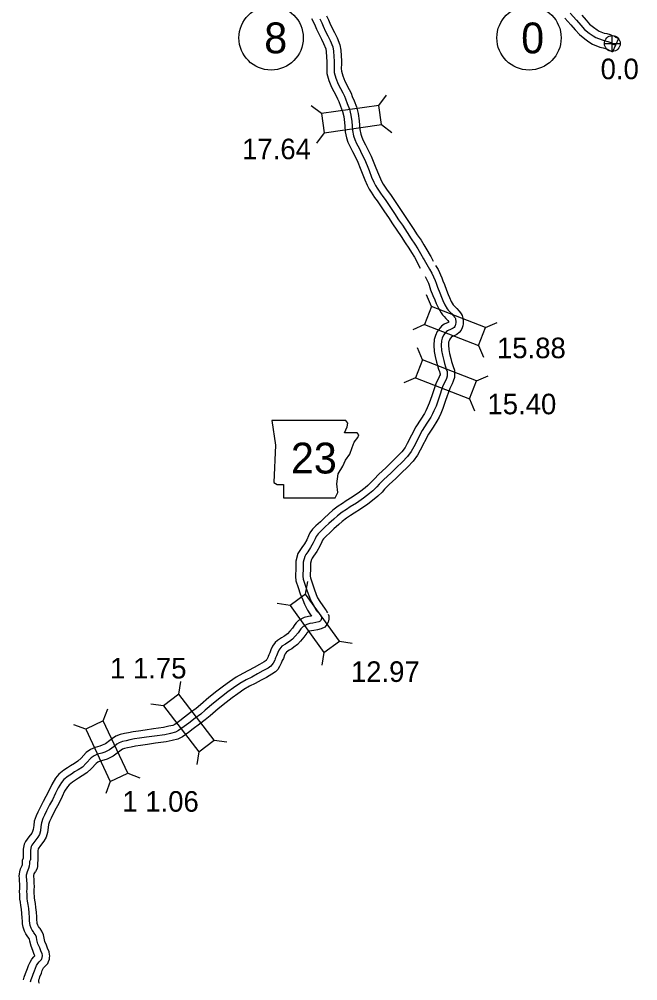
# Model space of a CAD drawing. Extents: x 31699 to 244310, y -8841 to 11474.
# Drawn here: x 136525 to 137372, y -4879 to -3562 of the extents above; entities that cross this region are included whole.
import ezdxf

# ---------------------------------------------------------------- set-up
doc = ezdxf.new("R2010")
doc.units = 0
for name, color, linetype in [('B_Logo', 7, 'Continuous'), ('G-ANNO-TEXT', 7, 'Continuous'), ('Level 21', 7, 'Continuous'), ('R_Border Notes', 7, 'Continuous'), ('R_XS_EARTHWORK_STAGE1', 7, 'Continuous'), ('R_XS_EARTHWORK_STAGE2', 7, 'Continuous'), ('S_WALL', 7, 'Continuous'), ('S_WALL_ANNOT', 7, 'Continuous')]:
    doc.layers.add(name, color=color, linetype=linetype)

msp = doc.modelspace()

# ---------------------------------------------------------------- linework, layer by layer
at = {"layer": 'B_Logo'}
for points in [[(137279.1, -3554), (137287.5, -3563.5), (137293.4, -3570.4), (137298.6, -3576.1), (137305.1, -3581.3), (137310.4, -3585), (137314.3, -3587.5)], [(136936.6, -3561.9), (136939.2, -3567), (136941.1, -3571.7), (136944.3, -3579), (136947.4, -3585), (136950.7, -3591.6), (136954, -3600.2), (136955.2, -3605.9), (136955.4, -3613.1), (136955.9, -3619.8), (136956.1, -3623.3), (136955.8, -3629.9), (136956.1, -3635), (136958.1, -3643), (136961.3, -3651.2), (136967.8, -3662.9), (136970, -3667.6), (136971.5, -3671.5), (136973.9, -3677.7), (136976.8, -3685.5), (136978.9, -3693.5), (136980.2, -3702.5), (136980.6, -3708.1), (136981.1, -3714.8), (136982.7, -3722.1), (136984.3, -3727.2), (136986.8, -3732.7), (136990.1, -3738.8), (136994.1, -3746.9), (136997.5, -3754), (137001.1, -3762.6), (137003.8, -3769.4), (137007.2, -3778.5), (137010.2, -3785.3), (137012.5, -3790), (137014.9, -3793.6), (137019.4, -3800.6), (137022.8, -3805.2), (137025.7, -3809.2), (137033, -3820.3), (137038.6, -3828.3), (137044.2, -3836.9), (137049.4, -3844.3), (137055.9, -3854.4), (137061.5, -3863), (137066.5, -3870.4), (137070.4, -3876.7), (137074.4, -3883.3), (137078.5, -3890.4), (137079.1, -3891.8), (137082.7, -3898.4), (137086.3, -3904.7)], [(137314.3, -3587.5), (137322.7, -3590.7), (137326.9, -3591.7), (137330.6, -3592.8), (137333.2, -3593.8), (137334.7, -3594.3), (137336.4, -3595.4), (137337.9, -3596.2), (137341.2, -3597.7)], [(137086.3, -3904.7), (137089.5, -3910), (137094.3, -3920), (137095.4, -3923.6), (137097.4, -3929.3), (137100.5, -3937), (137102.9, -3943.1), (137104.8, -3947.6), (137107.5, -3953.6), (137110.8, -3959), (137112.2, -3960.9), (137114, -3962.8), (137116.4, -3965.4), (137119.3, -3968.7), (137120.6, -3970.3), (137121.4, -3971.5), (137122, -3972.3), (137122.3, -3973.4), (137122.3, -3974), (137122.5, -3975.1), (137122.6, -3976.6), (137122.6, -3978.3), (137122.3, -3980), (137122.1, -3980.7), (137121.8, -3981.6), (137121.1, -3983.2), (137120.1, -3984.5), (137118.7, -3985.6), (137116.3, -3986.8), (137111.2, -3988.9), (137109.8, -3989.8), (137105.8, -3995.1), (137103.9, -3999), (137102.8, -4002.8), (137102.4, -4008.6), (137103.1, -4016.1), (137104.1, -4022.3), (137105.9, -4029.7), (137107.1, -4034), (137108.3, -4038.3), (137109.5, -4041.5), (137110.7, -4044.9), (137110.9, -4047.4), (137110.8, -4049.7), (137110.8, -4051.2), (137109.6, -4054.5), (137108.4, -4057.5), (137104.9, -4064.4), (137099.1, -4081.2), (137095.5, -4092.1), (137092.6, -4098.5), (137090.7, -4102.9), (137088.2, -4107.5), (137082.9, -4115.5), (137076.5, -4125.8), (137064.9, -4148), (137061.5, -4154.2), (137056.5, -4161.2), (137049.1, -4168.9), (137041.4, -4176.4), (137033.5, -4184), (137024, -4192.7), (137017.8, -4199.3), (137014.3, -4202.9), (137008.9, -4208.3), (137004.6, -4212.1), (136996.2, -4218.2), (136986.4, -4225.1), (136978.1, -4230.4), (136973, -4233.8), (136967.1, -4237.5), (136960.5, -4242.4), (136955.4, -4247.2), (136948.9, -4253.2), (136943.9, -4257.8), (136937.7, -4263.4), (136934, -4267.3), (136931.3, -4270.9), (136929.8, -4274.2), (136927.4, -4279.7), (136923.8, -4286.1), (136919.8, -4291.9), (136917.3, -4295.3), (136915.7, -4298.2), (136913.4, -4306), (136913.4, -4313.7), (136913.2, -4325.3), (136913.5, -4329.4), (136916.4, -4337.3), (136919.1, -4345.9), (136922.2, -4354), (136924.3, -4359.1), (136928.5, -4366.9), (136931.1, -4371.3), (136933, -4374.1), (136934.8, -4375), (136935.5, -4375.9), (136936.6, -4377.8), (136937.1, -4378.4), (136937.5, -4379.1), (136938.2, -4380.4)], [(136938.2, -4380.4), (136938.6, -4381.4), (136938.6, -4383.2), (136938.4, -4384.5), (136937.6, -4385.9), (136936.9, -4386.9), (136934.9, -4387.7), (136931.1, -4388.8), (136926.7, -4389.7), (136922.9, -4390.1), (136918.6, -4391.2), (136913.4, -4394.1), (136911.6, -4395.9), (136910.4, -4397.4), (136906.8, -4402.6), (136902.7, -4407.3), (136898.9, -4411.4), (136894.8, -4414.6), (136892.7, -4416.2), (136889.2, -4418.2), (136884.6, -4421.2), (136882.8, -4422.9), (136880.1, -4426.3), (136878.7, -4429.6), (136877.2, -4434.1), (136875.8, -4437), (136875.2, -4438.6), (136874.6, -4440.1), (136872.5, -4444.1), (136870.9, -4446.8), (136869.2, -4448.4), (136865.5, -4451), (136858.6, -4455), (136851.1, -4459), (136843.3, -4463.4), (136835.5, -4467.2), (136827.1, -4472.2), (136818.3, -4478.2), (136810.3, -4483.8), (136801.8, -4490.4), (136790.8, -4499.1), (136779.6, -4508.9), (136773.4, -4514.2), (136765.6, -4519.8), (136757.1, -4526.4), (136750.6, -4531.3), (136743.1, -4536.7), (136738.7, -4539), (136732, -4540.5), (136724.4, -4542.3), (136710.3, -4544.1), (136699, -4545.8), (136689.6, -4547.2), (136682.7, -4548.2), (136676.4, -4549.4), (136671.1, -4550.5), (136666.2, -4551.6), (136661.7, -4553.3), (136658.6, -4555.4), (136654.9, -4558.3), (136648.4, -4563.2), (136642, -4566.2), (136638, -4567.4), (136632.3, -4569.2), (136627.4, -4571.4), (136623.5, -4574.2), (136616.8, -4581.3), (136611.4, -4586.6), (136605.7, -4590.3), (136600.7, -4593.3), (136596.3, -4596.2), (136591.9, -4599), (136586.2, -4603.7), (136582.6, -4607.7), (136578.3, -4615.2), (136574.8, -4622.5), (136570.3, -4631.7), (136566.5, -4638.3), (136562.4, -4646.4), (136559.7, -4652.6), (136557.3, -4657.2), (136555.3, -4662.9), (136554.7, -4668.2), (136553.9, -4674), (136552.5, -4678.9), (136550.3, -4682.7), (136546.1, -4688.2), (136542.2, -4693.5), (136541.3, -4695.4), (136540.2, -4700.3), (136540.2, -4706.6), (136540.3, -4709.6), (136540.2, -4713.8)], [(136540.5, -4880.8), (136541.4, -4877.7), (136543.1, -4873), (136544, -4870.5), (136545.8, -4865.7), (136547, -4862), (136548.5, -4858.6), (136550.3, -4855.9), (136552.3, -4853.3), (136554.2, -4851.6), (136555, -4850.8), (136555.5, -4850.2), (136556.1, -4848.9), (136556.5, -4847.9), (136556.5, -4847.5), (136556.6, -4845.3), (136556.6, -4844.5), (136556.2, -4842.5), (136554.4, -4838.2), (136553, -4834.1), (136550.6, -4828.6), (136549.2, -4823.2), (136548.5, -4819.5), (136547.1, -4816.5), (136545.1, -4813.6), (136544.3, -4812.4), (136542.7, -4809.9), (136541.5, -4807.5), (136540, -4803.6), (136539.5, -4800.3), (136539.2, -4797.1), (136539, -4792.6), (136538.5, -4786.2), (136537.9, -4780.2), (136537.2, -4775.1), (136536.5, -4770.4), (136536, -4766.9), (136535.8, -4763.5), (136535.6, -4760.7), (136535.5, -4756.9), (136535.6, -4753.6), (136535.9, -4750.6), (136535.6, -4745.9), (136535.4, -4742.4), (136535.3, -4740.1), (136535.1, -4738.1), (136535, -4735.9), (136535.1, -4734.2), (136535.4, -4732.7), (136536.2, -4729.7), (136538.3, -4725.1), (136539.2, -4721.9), (136539.5, -4719), (136539.6, -4717.8), (136539.5, -4715.6), (136540.2, -4713.8)]]:
    msp.add_lwpolyline(points, dxfattribs=at)
at = {"layer": 'G-ANNO-TEXT'}
msp.add_lwpolyline([(136870.7, -4111.7), (136875.8, -4145.5), (136873.6, -4196.9), (136878.1, -4199.7), (136886.5, -4199.7), (136886.5, -4217.7), (136957.6, -4217.7), (136961, -4210.4), (136959.8, -4198.5), (136961.5, -4185), (136967.7, -4174.3), (136971.7, -4166.4), (136977.3, -4157.9), (136980.7, -4148.9), (136983.5, -4141.6), (136988.6, -4135.4), (136989.7, -4131.4), (136987.5, -4128.6), (136970, -4128.6), (136973.9, -4120.7), (136974.5, -4115.6), (136972.2, -4111.7)], close=True, dxfattribs=at)
at = {"layer": 'Level 21'}
for p, q in [((137325.9, -3595.5), (137347.5, -3595.5)), ((137336.7, -3606.4), (137336.7, -3584.7))]:
    msp.add_line(p, q, dxfattribs=at)
msp.add_circle((137336.7, -3595.5), 10.8, dxfattribs=at)
at = {"layer": 'R_Border Notes'}
for centre in [(136869.7, -3587.8), (137222.7, -3587.8)]:
    msp.add_circle(centre, 44, dxfattribs=at)
at = {"layer": 'R_XS_EARTHWORK_STAGE1'}
for p, q in [((137017.1, -3680.5), (137027.7, -3666.4)), ((136938.7, -3691.6), (136924.6, -3681)), ((137020.8, -3706.6), (137034.9, -3717.2)), ((136942.4, -3717.8), (136931.8, -3731.8)), ((137089.3, -3955.9), (137082.2, -3939.7)), ((137163.1, -3984.6), (137179.2, -3977.5)), ((137079.7, -3980.5), (137063.6, -3987.6)), ((137077.1, -4028.7), (137070.1, -4012.6)), ((137153.6, -4009.2), (137160.6, -4025.3)), ((137067.4, -4053.3), (137051.3, -4060.3)), ((137150.8, -4057.8), (137166.9, -4050.8)), ((137141.1, -4082.4), (137148.1, -4098.5)), ((136917, -4349.8), (136919.8, -4332.5)), ((136895.6, -4365.3), (136878.2, -4362.5)), ((136963.3, -4414.1), (136980.7, -4416.9)), ((136941.9, -4429.5), (136939.1, -4446.9)), ((136743.6, -4486.8), (136746, -4469.4)), ((136722.6, -4502.8), (136705.2, -4500.5)), ((136640, -4523.5), (136646, -4506.9)), ((136616, -4534.6), (136599.5, -4528.6)), ((136791.6, -4549.8), (136809, -4552.2)), ((136770.6, -4565.8), (136768.2, -4583.3)), ((136673.5, -4595.2), (136690, -4601.2)), ((136649.5, -4606.4), (136643.5, -4622.9))]:
    msp.add_line(p, q, dxfattribs=at)
for points in [[(137017.1, -3680.5), (136938.7, -3691.6), (136942.4, -3717.8), (137020.8, -3706.6)], [(137163.1, -3984.6), (137089.3, -3955.9), (137079.7, -3980.5), (137153.6, -4009.2)], [(137067.4, -4053.3), (137141.1, -4082.4), (137150.8, -4057.8), (137077.1, -4028.7)], [(136963.3, -4414.1), (136917, -4349.8), (136895.6, -4365.3), (136941.9, -4429.5)], [(136791.6, -4549.8), (136743.6, -4486.8), (136722.6, -4502.8), (136770.6, -4565.8)], [(136673.5, -4595.2), (136640, -4523.5), (136616, -4534.6), (136649.5, -4606.4)]]:
    msp.add_lwpolyline(points, close=True, dxfattribs=at)
at = {"layer": 'R_XS_EARTHWORK_STAGE2'}
msp.add_line((137345.2, -3588.5), (137337.1, -3606.8), dxfattribs=at)
for points in [[(136925, -3561.2), (136927.7, -3566.4), (136930.1, -3571.2), (136931.9, -3575.7), (136935.3, -3583.3), (136938.5, -3589.5), (136941.5, -3595.6), (136944.4, -3603), (136945.2, -3607.1), (136945.4, -3613.7), (136945.9, -3620.5), (136946.1, -3623.4), (136945.8, -3629.9), (136946.2, -3636.5), (136948.6, -3646.1), (136952.2, -3655.5), (136958.9, -3667.4), (136960.8, -3671.5), (136962.2, -3675.1), (136964.6, -3681.3), (136967.3, -3688.5), (136969.1, -3695.5), (136970.3, -3703.6), (136970.6, -3708.8), (136971.2, -3716.3), (136973.1, -3724.7), (136974.9, -3730.7), (136977.8, -3737.1), (136981.2, -3743.4), (136985.1, -3751.3), (136988.4, -3758.1), (136991.8, -3766.3), (136994.4, -3773), (136998, -3782.3), (137001.1, -3789.5), (137003.8, -3795), (137006.5, -3799.1), (137011.2, -3806.3), (137014.8, -3811.1), (137024.7, -3825.9), (137030.3, -3833.9), (137036, -3842.5), (137047.5, -3859.8), (137053.1, -3868.5), (137058.1, -3875.8), (137061.9, -3882), (137065.8, -3888.4), (137069.6, -3895), (137070.2, -3896.2), (137073.9, -3903.2)], [(136945.6, -3557.4), (136948.3, -3562.9), (136950.3, -3567.8), (136953.3, -3574.7), (136956.3, -3580.5), (136959.9, -3587.6), (136963.6, -3597.4), (136965.2, -3604.7), (136965.4, -3612.6), (136965.9, -3619.1), (136966.1, -3623.3), (136965.8, -3629.8), (136966.1, -3633.5), (136967.7, -3640), (136970.4, -3647), (136976.7, -3658.3), (136979.2, -3663.7), (136980.8, -3667.9), (136983.3, -3674.2), (136986.4, -3682.4), (136988.8, -3691.5), (136990.2, -3701.4), (136990.6, -3707.4), (136991, -3713.4), (136992.4, -3719.5), (136993.7, -3723.6), (136995.8, -3728.3), (136998.9, -3734.2), (137003.1, -3742.5), (137006.7, -3749.9), (137010.3, -3758.9), (137013.1, -3765.8), (137016.5, -3774.7), (137019.3, -3781.1), (137021.2, -3785), (137023.3, -3788.1), (137027.6, -3794.9), (137034, -3803.5), (137041.3, -3814.7), (137046.8, -3822.7), (137052.5, -3831.2), (137064.3, -3849), (137069.8, -3857.4), (137074.9, -3865), (137078.9, -3871.5), (137083, -3878.1), (137087.4, -3885.8), (137088.1, -3887.3), (137091.4, -3893.5)], [(137271.6, -3560.6), (137279.9, -3570.1), (137285.9, -3577), (137291.7, -3583.3), (137299.1, -3589.3), (137304.8, -3593.3), (137309.8, -3596.5)], [(137295, -3556.9), (137300.9, -3563.7), (137305.5, -3568.8), (137311.1, -3573.3), (137315.9, -3576.7), (137318.8, -3578.5)], [(137318.8, -3578.5), (137325.7, -3581.2), (137329.4, -3582), (137333.8, -3583.3), (137336.6, -3584.4), (137339.1, -3585.2), (137341.6, -3586.9), (137342.3, -3587.2), (137345.2, -3588.5)], [(137309.8, -3596.5), (137319.8, -3600.3), (137324.4, -3601.4), (137327.4, -3602.3), (137329.8, -3603.2), (137330.2, -3603.3), (137331.3, -3604), (137333.4, -3605.2), (137337.1, -3606.8)], [(137094.9, -3899.6), (137098.3, -3905.3), (137103.6, -3916.3), (137104.9, -3920.5), (137106.8, -3925.8), (137109.8, -3933.3), (137112.2, -3939.3), (137114, -3943.6), (137116.3, -3948.9), (137119.1, -3953.3), (137119.9, -3954.5), (137121.4, -3956.1), (137123.8, -3958.7), (137127, -3962.2), (137128.7, -3964.4), (137129.7, -3965.9), (137131.1, -3968), (137132.2, -3971.9), (137132.2, -3972.9), (137132.4, -3973.8), (137132.6, -3976.1), (137132.7, -3979.3), (137132, -3982.4), (137131.7, -3983.6), (137131.2, -3985), (137129.9, -3988.4), (137127.1, -3991.6), (137124.1, -3994.1), (137120.4, -3995.9), (137116.5, -3997.5), (137114.4, -4000.4), (137113.3, -4002.6), (137112.7, -4004.6), (137112.5, -4008.5), (137113, -4014.8), (137113.9, -4020.2), (137115.6, -4027.2), (137116.7, -4031.3), (137117.8, -4035.1), (137118.9, -4038.1), (137120.6, -4042.9), (137120.9, -4047.2), (137120.8, -4049.9), (137120.8, -4053.1), (137118.9, -4058.1), (137117.5, -4061.6), (137114.2, -4068.2), (137108.6, -4084.5), (137104.8, -4095.7), (137101.8, -4102.5), (137099.7, -4107.3), (137096.7, -4112.7), (137091.3, -4120.9), (137085.2, -4130.8), (137073.7, -4152.7), (137070, -4159.5), (137064.2, -4167.6), (137056.2, -4176), (137048.3, -4183.6), (137040.4, -4191.2), (137031.1, -4199.8), (137025, -4206.2), (137021.5, -4209.9), (137015.7, -4215.6), (137010.9, -4219.9), (137002, -4226.4), (136991.9, -4233.4), (136983.6, -4238.8), (136978.4, -4242.2), (136972.7, -4245.8), (136967, -4250.1), (136962.2, -4254.6), (136955.6, -4260.5), (136950.7, -4265.2), (136944.7, -4270.6), (136941.6, -4273.8), (136940, -4276), (136939, -4278.2), (136936.3, -4284.2), (136932.3, -4291.4), (136927.9, -4297.7), (136925.8, -4300.7), (136925, -4302.1), (136923.4, -4307.5), (136923.4, -4313.8), (136923.2, -4325), (136923.4, -4327.3), (136925.9, -4334.1), (136928.6, -4342.6), (136931.5, -4350.4), (136933.4, -4354.8), (136936.2, -4360), (136943.9, -4370.4), (136945, -4372.3), (136945.3, -4372.7), (136946.1, -4373.9), (136947, -4375.5)], [(137080.7, -3914.8), (137085, -3923.7), (137086, -3926.7), (137088, -3932.8), (137091.2, -3940.7), (137093.6, -3946.8), (137095.6, -3951.6), (137098.6, -3958.2), (137102.5, -3964.6), (137104.5, -3967.3), (137106.7, -3969.6), (137109, -3972.1), (137111.6, -3975.1), (137112.5, -3976.2), (137112.6, -3976.5), (137112.6, -3977.1), (137112.6, -3977.4), (137112.6, -3977.5), (137112.2, -3977.7), (137106.5, -3980), (137102.8, -3982.5), (137097.2, -3989.9), (137094.6, -3995.3), (137092.8, -4001), (137092.4, -4008.8), (137093.1, -4017.4), (137094.3, -4024.3), (137096.2, -4032.2), (137097.5, -4036.7), (137098.8, -4041.4), (137100.1, -4044.9), (137100.8, -4046.9), (137100.9, -4047.6), (137100.9, -4049.2), (137100.2, -4050.8), (137099.2, -4053.4), (137095.7, -4060.5), (137089.7, -4078), (137086.1, -4088.4), (137083.4, -4094.5), (137081.7, -4098.5), (137079.6, -4102.4), (137074.5, -4110.1), (137067.8, -4120.8), (137056, -4143.3), (137053, -4148.9), (137048.8, -4154.8), (137042, -4161.9), (137034.4, -4169.2), (137026.7, -4176.7), (137017, -4185.6), (137010.6, -4192.4), (137007.2, -4195.9), (137002, -4201.1), (136998.3, -4204.3), (136990.5, -4210.1), (136980.8, -4216.8), (136972.6, -4222.1), (136967.6, -4225.4), (136961.4, -4229.2), (136954.1, -4234.8), (136948.7, -4239.9), (136942.1, -4245.8), (136937.1, -4250.5), (136930.8, -4256.3), (136926.4, -4260.7), (136922.6, -4265.8), (136920.7, -4270.1), (136918.4, -4275.2), (136915.3, -4280.8), (136911.6, -4286.1), (136908.9, -4289.9), (136906.5, -4294.3), (136903.4, -4304.5), (136903.4, -4313.6), (136903.2, -4325.6), (136903.7, -4331.5), (136906.9, -4340.6), (136909.7, -4349.2), (136912.9, -4357.7), (136915.2, -4363.3), (136919.7, -4371.8), (136922.6, -4376.7), (136924.8, -4379.8)], [(136924.8, -4379.8), (136921, -4380.3), (136915, -4381.9), (136907.4, -4386), (136904.1, -4389.2), (136902.3, -4391.4), (136898.9, -4396.4), (136895.3, -4400.6), (136892.1, -4404), (136888.7, -4406.7), (136887.2, -4407.8), (136883.9, -4409.7), (136878.4, -4413.3), (136875.4, -4416.1), (136871.5, -4421.1), (136869.3, -4426.1), (136867.9, -4430.3), (136866.5, -4433.1), (136865.9, -4435), (136865.5, -4435.8), (136863.8, -4439.2), (136863.1, -4440.4), (136862.8, -4440.6), (136860.1, -4442.6), (136853.7, -4446.3), (136846.3, -4450.2), (136838.6, -4454.5), (136830.8, -4458.4), (136821.7, -4463.7), (136812.6, -4470), (136804.4, -4475.7), (136795.6, -4482.5), (136784.4, -4491.4), (136773, -4501.3), (136767.2, -4506.3), (136759.6, -4511.8), (136751, -4518.4), (136744.6, -4523.2), (136737.8, -4528.2), (136735.2, -4529.5), (136729.8, -4530.8), (136722.6, -4532.5), (136708.9, -4534.2), (136697.5, -4535.9), (136688.2, -4537.3), (136681, -4538.4), (136674.4, -4539.6), (136669, -4540.7), (136663.3, -4542), (136657.1, -4544.4), (136652.7, -4547.3), (136648.8, -4550.4), (136643.2, -4554.6), (136638.5, -4556.8), (136635.1, -4557.8), (136628.7, -4559.8), (136622.3, -4562.7), (136616.8, -4566.7), (136609.6, -4574.3), (136605.1, -4578.7), (136600.4, -4581.8), (136595.3, -4584.9), (136590.9, -4587.8), (136586, -4590.9), (136579.2, -4596.5), (136574.5, -4601.8), (136569.4, -4610.5), (136565.8, -4618.2), (136561.4, -4627), (136557.7, -4633.6), (136553.4, -4642.1), (136550.6, -4648.3), (136548.1, -4653.3), (136545.5, -4660.6), (136544.8, -4666.9), (136544.1, -4672), (136543.2, -4674.9), (136542, -4677.1), (136538.1, -4682.3), (136533.6, -4688.4), (136531.8, -4692.2), (136530.2, -4699.2), (136530.2, -4706.7), (136530.2, -4709.6), (136530.2, -4711.9)], [(136947.7, -4377), (136948.6, -4379.5), (136948.7, -4383.9), (136947.9, -4388), (136945.9, -4391.5), (136943.3, -4395), (136938.3, -4397.2), (136933.4, -4398.6), (136928.3, -4399.5), (136924.8, -4400), (136922.3, -4400.6), (136919.4, -4402.2), (136919, -4402.5), (136918.5, -4403.3), (136914.7, -4408.7), (136910.1, -4414), (136905.7, -4418.7), (136900.9, -4422.5), (136898.2, -4424.5), (136894.4, -4426.7), (136890.8, -4429.1), (136890.2, -4429.6), (136888.8, -4431.5), (136888, -4433.2), (136886.5, -4437.9), (136885, -4440.9), (136884.5, -4442.2), (136883.6, -4444.3), (136881.3, -4448.9), (136878.8, -4453.1), (136875.5, -4456.2), (136870.9, -4459.4), (136863.5, -4463.8), (136855.9, -4467.8), (136847.9, -4472.2), (136840.3, -4476), (136832.5, -4480.6), (136824, -4486.4), (136816.2, -4491.9), (136808, -4498.3), (136797.2, -4506.8), (136786.1, -4516.5), (136779.6, -4522.1), (136771.6, -4527.9), (136763.1, -4534.3), (136756.5, -4539.3), (136748.4, -4545.2), (136742.2, -4548.4), (136734.3, -4550.3), (136726.2, -4552.2), (136711.6, -4554), (136700.5, -4555.7), (136691.1, -4557.1), (136684.3, -4558.1), (136678.3, -4559.3), (136673.2, -4560.3), (136669.1, -4561.2), (136666.3, -4562.3), (136664.5, -4563.5), (136661, -4566.2), (136653.7, -4571.8), (136645.5, -4575.6), (136640.9, -4577), (136635.8, -4578.5), (136632.4, -4580), (136630.1, -4581.8), (136623.9, -4588.4), (136617.6, -4594.4), (136611, -4598.7), (136606, -4601.7), (136601.8, -4604.6), (136597.8, -4607.2), (136593.1, -4610.9), (136590.8, -4613.6), (136587.1, -4619.8), (136583.9, -4626.9), (136579.1, -4636.4), (136575.3, -4643.1), (136571.5, -4650.6), (136568.7, -4656.8), (136566.6, -4661.2), (136565.2, -4665.1), (136564.7, -4669.5), (136563.7, -4676.1), (136561.8, -4682.8), (136558.6, -4688.2), (136554.1, -4694.2), (136550.8, -4698.7), (136550.8, -4698.7), (136550.2, -4701.4), (136550.2, -4706.5), (136550.3, -4709.6), (136549.9, -4722.8)], [(136530.9, -4878), (136531.9, -4874.6), (136533.7, -4869.6), (136534.6, -4867), (136536.4, -4862.4), (136537.6, -4858.6), (136539.7, -4853.7), (136542.2, -4850), (136545, -4846.4), (136546.5, -4845.1), (136545, -4841.8), (136543.6, -4837.7), (136541.1, -4831.8), (136539.4, -4825.3), (136538.9, -4822.5), (136538.4, -4821.5), (136536.9, -4819.2), (136536, -4817.9), (136534, -4814.9), (136532.3, -4811.5), (136530.2, -4806.1), (136529.6, -4801.4), (136529.3, -4797.9), (136529, -4793.3), (136528.5, -4787.1), (136527.9, -4781.3), (136527.3, -4776.5), (136526.6, -4771.9), (136526, -4767.8), (136525.9, -4764.1), (136525.7, -4761.2), (136525.5, -4756.9), (136525.6, -4753), (136525.9, -4750.5), (136525.6, -4746.5), (136525.4, -4743), (136525.3, -4740.8), (136525.1, -4738.7), (136525, -4736.1), (136525.1, -4733), (136525.7, -4730.3), (136526.7, -4726.2), (136528.9, -4721.6), (136529.4, -4720), (136529.6, -4718.1), (136529.6, -4717.9), (136529.4, -4714.1), (136530.2, -4711.9)], [(136549.9, -4722.8), (136549.4, -4725.2), (136547.1, -4730)], [(136552.2, -4877.3), (136552.5, -4876.4), (136553.3, -4874.1), (136555.3, -4869), (136556.4, -4865.5), (136557.3, -4863.4), (136558.4, -4861.8), (136559.6, -4860.2), (136561.1, -4858.9), (136562.5, -4857.4), (136563.9, -4855.6), (136565.2, -4853.1), (136566.5, -4849.8), (136566.5, -4847.8), (136566.7, -4845.1), (136566.5, -4843.3), (136565.9, -4839.7), (136563.7, -4834.6), (136562.3, -4830.6), (136560.1, -4825.4), (136559, -4821), (136558.1, -4816.4), (136555.8, -4811.4), (136553.4, -4808), (136552.7, -4806.9), (136551.3, -4804.9), (136550.6, -4803.4), (136549.7, -4801.1), (136549.5, -4799.1), (136549.2, -4796.4), (136548.9, -4791.9), (136548.5, -4785.3), (136547.8, -4779), (136547.1, -4773.7), (136546.4, -4769), (136546, -4766), (136545.8, -4762.9), (136545.6, -4760.1), (136545.5, -4756.9), (136545.6, -4754.2), (136545.9, -4750.7), (136545.6, -4745.3), (136545.4, -4741.8), (136545.2, -4739.5), (136545.1, -4737.4), (136545, -4735.8), (136545, -4735.4), (136545.1, -4735), (136545.6, -4733.1), (136547.1, -4730)], [(136552.9, -4883.3), (136551.9, -4881.1), (136551.9, -4878.3), (136552.2, -4877.3)]]:
    msp.add_lwpolyline(points, dxfattribs=at)

# ---------------------------------------------------------------- texts
at = {"layer": 'G-ANNO-TEXT'}
msp.add_text('23', height=42.24, dxfattribs=at).set_placement((136896.8, -4184.5))
at = {"layer": 'R_Border Notes'}
for s, p in [('8', (136860.3, -3608.9)), ('0', (137212, -3609))]:
    msp.add_text(s, height=42.2, dxfattribs=at).set_placement(p)
at = {"layer": 'S_WALL'}
for s, p in [('17.64', (136830, -3754)), ('15.88', (137178.8, -4026.6)), ('15.40', (137165.8, -4103.4)), ('1 1.75', (136649.2, -4465.3)), ('12.97', (136978.9, -4470)), ('1 1.06', (136666, -4647.8))]:
    msp.add_text(s, height=28.16, dxfattribs=at).set_placement(p)
at = {"layer": 'S_WALL_ANNOT'}
msp.add_text('0.0', height=28.16, dxfattribs=at).set_placement((137320.7, -3644.4))

doc.saveas('drawing.dxf')
